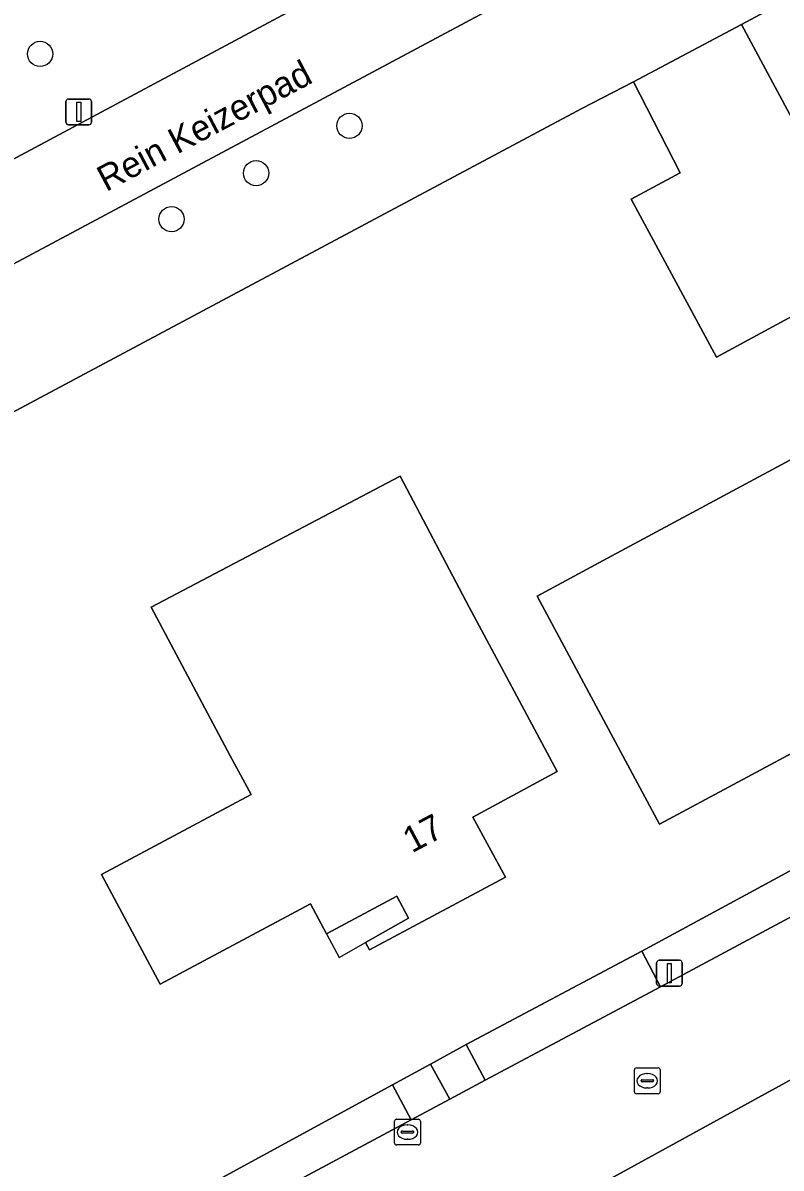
# Model space of a CAD drawing. Extents: x 157320 to 158835, y 386650 to 388491.
# Drawn here: x 158258.31 to 158287.71, y 387226.42 to 387270.87 of the extents above; entities that cross this region are included whole.
import ezdxf

# ---------------------------------------------------------------- set-up
doc = ezdxf.new("R2010")
doc.units = 0
for name, color, linetype in [('IMGEO_Boom', 7, 'Continuous'), ('IMGEO_Erf', 7, 'Continuous'), ('IMGEO_Fietspad_gesloten', 7, 'Continuous'), ('IMGEO_Groenvoorziening', 7, 'Continuous'), ('IMGEO_Kolk', 7, 'Continuous'), ('IMGEO_Lichtmast', 7, 'Continuous'), ('IMGEO_Openbare_ruimte_label', 7, 'Continuous'), ('IMGEO_Pand', 7, 'Continuous'), ('IMGEO_Pand_nummerreeks', 7, 'Continuous'), ('IMGEO_Pand_overbouw', 7, 'Continuous'), ('IMGEO_Rijbaan_lokaal_gesloten', 7, 'Continuous'), ('IMGEO_Rioolput', 7, 'Continuous'), ('IMGEO_Voetpad_open', 7, 'Continuous')]:
    doc.layers.add(name, color=color, linetype=linetype)

msp = doc.modelspace()

# ---------------------------------------------------------------- linework, layer by layer
at = {"layer": 'IMGEO_Boom'}
for centre in [(158258.972, 387269.664), (158270.971, 387266.872), (158267.35, 387265.037), (158264.071, 387263.251)]:
    msp.add_circle(centre, 0.489, dxfattribs=at)
at = {"layer": 'IMGEO_Erf'}
for points in [[(158282.317, 387234.838), (158292.071, 387240.13), (158296.805, 387242.698), (158300.121, 387244.876), (158302.319, 387246.539), (158306.612, 387250.352), (158309.177, 387252.959), (158312.128, 387256.58), (158314.684, 387260.489), (158319.916, 387269.015), (158320.948, 387270.696), (158303.016, 387279.854), (158286.183, 387270.806), (158288.045, 387267.334), (158291.346, 387261.199), (158288.176, 387259.493), (158285.213, 387257.899), (158281.901, 387264.028), (158283.805, 387265.053), (158281.984, 387268.584), (158279.987, 387267.551), (158247.137, 387250)], [(158197.427, 387189.413), (158201.462, 387191.335), (158203.245, 387192.312), (158205.838, 387193.797), (158207.549, 387194.826), (158209.369, 387195.668), (158213.782, 387198.067), (158226.542, 387204.916), (158230.252, 387206.815), (158240.65, 387212.458), (158246.372, 387215.477), (158259.181, 387222.335), (158262.73, 387224.252), (158272.64, 387229.657), (158274.12, 387230.46), (158275.497, 387231.221), (158282.317, 387234.838)]]:
    msp.add_lwpolyline(points, dxfattribs=at)
for points in [[(158278.247, 387248.623), (158280.81, 387250), (158290.488, 387255.199), (158291.381, 387255.679), (158294.134, 387250.521), (158294.412, 387250), (158296.488, 387246.109), (158291.931, 387243.659), (158291.554, 387244.362), (158289.073, 387243.031), (158283.001, 387239.773), (158280.635, 387244.178)], [(158261.357, 387237.82), (158267.155, 387240.918), (158266.351, 387242.423), (158263.285, 387248.192), (158272.945, 387253.276), (158275.611, 387248.193), (158276.671, 387246.217), (158279.033, 387241.81), (158275.761, 387240.043), (158277.02, 387237.712), (158271.751, 387234.899), (158271.594, 387235.175), (158273.266, 387236.119), (158272.807, 387236.972), (158270.085, 387235.513), (158269.462, 387236.679), (158263.632, 387233.562)]]:
    msp.add_lwpolyline(points, close=True, dxfattribs=at)
at = {"layer": 'IMGEO_Fietspad_gesloten'}
msp.add_lwpolyline([(158287.618, 387281.484), (158228.821, 387250), (158183.203, 387225.573), (158113.521, 387188.82), (158116.671, 387186.321), (158181.22, 387220.509), (158184.875, 387222.452), (158236.396, 387250), (158293.02, 387280.276)], dxfattribs=at)
at = {"layer": 'IMGEO_Groenvoorziening'}
for points in [[(158225.737, 387307.787), (158229.169, 387305.594), (158231.041, 387309.802), (158267.812, 387295.314), (158271.249, 387293.918), (158282.281, 387289.436), (158278.643, 387281.352), (158263.561, 387274.526), (158257.92, 387271.493), (158217.947, 387250), (158212.008, 387246.807), (158208.355, 387244.843), (158137.628, 387206.813), (158109.367, 387190.866), (158112.657, 387188.303), (158113.521, 387188.82), (158183.203, 387225.573), (158228.821, 387250), (158287.618, 387281.484)], [(158293.02, 387280.276), (158236.396, 387250), (158184.875, 387222.452), (158184.356, 387216.458), (158247.137, 387250), (158279.987, 387267.551), (158281.984, 387268.584), (158286.183, 387270.806), (158303.016, 387279.854), (158320.948, 387270.696), (158319.916, 387269.015), (158314.684, 387260.489), (158312.128, 387256.58), (158309.177, 387252.959), (158306.612, 387250.352), (158307.681, 387249.269), (158308.398, 387250)]]:
    msp.add_lwpolyline(points, dxfattribs=at)
for points in [[(158283.035, 387233.457), (158292.848, 387238.721), (158292.071, 387240.13), (158282.317, 387234.838)], [(158276.237, 387229.841), (158275.497, 387231.221), (158274.12, 387230.46), (158274.866, 387229.096)], [(158263.425, 387222.971), (158273.367, 387228.298), (158272.64, 387229.657), (158262.73, 387224.252)]]:
    msp.add_lwpolyline(points, close=True, dxfattribs=at)
at = {"layer": 'IMGEO_Kolk'}
for p, q in [((158272.722, 387227.394), (158272.722, 387228.246)), ((158272.797, 387228.32), (158273.649, 387228.32)), ((158273.21, 387228.1), (158273.235, 387228.1)), ((158273.723, 387228.246), (158273.723, 387227.394)), ((158272.981, 387227.814), (158272.981, 387227.826)), ((158273.419, 387227.777), (158273.021, 387227.777)), ((158273.024, 387227.863), (158273.422, 387227.863)), ((158273.233, 387227.54), (158273.208, 387227.54)), ((158273.465, 387227.826), (158273.465, 387227.814)), ((158273.649, 387227.32), (158272.797, 387227.32))]:
    msp.add_line(p, q, dxfattribs=at)
for points in [[(158272.722, 387227.394), (158272.722, 387228.246)], [(158272.797, 387228.32), (158273.649, 387228.32)], [(158273.723, 387228.246), (158273.723, 387227.394)], [(158273.649, 387227.32), (158272.797, 387227.32)]]:
    msp.add_lwpolyline(points, dxfattribs=at)
for centre, radius, start, end in [((158272.799, 387228.244), 0.0765, 91.552, 178.448), ((158272.799, 387228.244), 0.0765, 91.552, 178.448), ((158273.647, 387228.244), 0.0765, 1.552, 88.448), ((158273.647, 387228.244), 0.0765, 1.552, 88.448), ((158273.021, 387227.823), 0.0403, 85.8775, 175.7526), ((158273.018, 387227.813), 0.0366, 178.938, 274.7102), ((158273.422, 387227.82), 0.043, 264.8664, 352.4533), ((158273.426, 387227.825), 0.0386, 1.7309, 96.639), ((158272.799, 387227.396), 0.0765, 181.552, 268.448), ((158272.799, 387227.396), 0.0765, 181.552, 268.448), ((158273.647, 387227.396), 0.0765, 271.552, 358.448), ((158273.647, 387227.396), 0.0765, 271.552, 358.448)]:
    msp.add_arc(centre, radius, start, end, dxfattribs=at)
for centre, major_axis, ratio, start_param, end_param in [((158273.209, 387227.82), (-0.387, 0.002), 0.722429, 4.712389, 7.853982), ((158273.234, 387227.82), (-0.39, 0.002), 0.717154, 1.570796, 4.712389)]:
    msp.add_ellipse(centre, major_axis=major_axis, ratio=ratio, start_param=start_param, end_param=end_param, dxfattribs=at)
at = {"layer": 'IMGEO_Lichtmast'}
for p, q in [((158259.976, 387267.014), (158259.976, 387267.814)), ((158259.976, 387267.814), (158259.976, 387267.014)), ((158260.076, 387267.914), (158260.866, 387267.914)), ((158260.866, 387267.914), (158260.076, 387267.914)), ((158260.966, 387267.814), (158260.966, 387267.014)), ((158260.966, 387267.014), (158260.966, 387267.814)), ((158260.866, 387266.914), (158260.076, 387266.914)), ((158260.076, 387266.914), (158260.866, 387266.914)), ((158282.886, 387233.588), (158282.886, 387234.388)), ((158282.886, 387234.388), (158282.886, 387233.588)), ((158282.986, 387234.488), (158283.776, 387234.488)), ((158283.776, 387234.488), (158282.986, 387234.488)), ((158283.876, 387234.388), (158283.876, 387233.588)), ((158283.876, 387233.588), (158283.876, 387234.388)), ((158283.776, 387233.488), (158282.986, 387233.488)), ((158282.986, 387233.488), (158283.776, 387233.488))]:
    msp.add_line(p, q, dxfattribs=at)
for points in [[(158260.396, 387267.789), (158260.546, 387267.789), (158260.546, 387267.039), (158260.396, 387267.039), (158260.396, 387267.789)], [(158283.306, 387234.363), (158283.456, 387234.363), (158283.456, 387233.613), (158283.306, 387233.613), (158283.306, 387234.363)]]:
    msp.add_lwpolyline(points, dxfattribs=at)
for centre, start, end in [((158260.076, 387267.814), 90, 180), ((158260.076, 387267.814), 90, 180), ((158260.866, 387267.814), 0, 90), ((158260.866, 387267.814), 360, 90), ((158260.076, 387267.014), 180, 270), ((158260.076, 387267.014), 180, 270), ((158260.866, 387267.014), 270, 0), ((158260.866, 387267.014), 270, 0), ((158282.986, 387234.388), 90, 180), ((158282.986, 387234.388), 90, 180), ((158283.776, 387234.388), 0, 90), ((158283.776, 387234.388), 360, 90), ((158282.986, 387233.588), 180, 270), ((158282.986, 387233.588), 180, 270), ((158283.776, 387233.588), 270, 0), ((158283.776, 387233.588), 270, 0)]:
    msp.add_arc(centre, 0.1, start, end, dxfattribs=at)
at = {"layer": 'IMGEO_Pand'}
for points in [[(158286.183, 387270.806), (158281.984, 387268.584), (158283.805, 387265.053), (158281.901, 387264.028), (158285.213, 387257.899), (158288.176, 387259.493), (158291.346, 387261.199), (158288.045, 387267.334)], [(158294.134, 387250.521), (158291.381, 387255.679), (158290.488, 387255.199), (158280.81, 387250), (158278.247, 387248.623), (158280.635, 387244.178), (158283.001, 387239.773), (158289.073, 387243.031), (158291.554, 387244.362), (158291.931, 387243.659), (158296.488, 387246.109), (158294.412, 387250)], [(158275.761, 387240.043), (158279.033, 387241.81), (158276.671, 387246.217), (158275.611, 387248.193), (158272.945, 387253.276), (158263.285, 387248.192), (158266.351, 387242.423), (158267.155, 387240.918), (158261.357, 387237.82), (158263.632, 387233.562), (158269.462, 387236.679), (158270.085, 387235.513), (158272.807, 387236.972), (158273.266, 387236.119), (158271.594, 387235.175), (158271.751, 387234.899), (158277.02, 387237.712)]]:
    msp.add_lwpolyline(points, close=True, dxfattribs=at)
at = {"layer": 'IMGEO_Pand_overbouw'}
msp.add_lwpolyline([(158273.266, 387236.119), (158272.807, 387236.972), (158270.085, 387235.513), (158270.573, 387234.599), (158271.594, 387235.175)], close=True, dxfattribs=at)
at = {"layer": 'IMGEO_Rijbaan_lokaal_gesloten'}
for points in [[(158303.287, 387245.366), (158300.913, 387243.577), (158297.6, 387241.378), (158294.844, 387239.792), (158292.848, 387238.721), (158283.035, 387233.457), (158276.237, 387229.841), (158274.866, 387229.096), (158273.367, 387228.298), (158263.425, 387222.971), (158259.874, 387221.054), (158247.26, 387214.274), (158241.377, 387211.119), (158230.947, 387205.52), (158227.265, 387203.556), (158222.382, 387200.932)], [(158230.378, 387198.739), (158235.597, 387201.538), (158242.247, 387205.106), (158253.448, 387211.114), (158254.289, 387211.565), (158257.948, 387213.535), (158269.87, 387219.943), (158276.06, 387223.262), (158276.823, 387223.671), (158291.11, 387231.501), (158292.29, 387231.943)], [(158292.29, 387231.943), (158291.11, 387231.501), (158276.823, 387223.671)]]:
    msp.add_lwpolyline(points, dxfattribs=at)
at = {"layer": 'IMGEO_Rioolput'}
for p, q in [((158282.025, 387229.386), (158282.025, 387230.238)), ((158282.1, 387230.312), (158282.952, 387230.312)), ((158283.026, 387230.238), (158283.026, 387229.386)), ((158282.284, 387229.806), (158282.284, 387229.818)), ((158282.722, 387229.769), (158282.324, 387229.769)), ((158282.327, 387229.855), (158282.725, 387229.855)), ((158282.513, 387230.092), (158282.538, 387230.092)), ((158282.768, 387229.818), (158282.768, 387229.806)), ((158282.952, 387229.312), (158282.1, 387229.312)), ((158282.536, 387229.532), (158282.511, 387229.532))]:
    msp.add_line(p, q, dxfattribs=at)
for points in [[(158282.025, 387229.386), (158282.025, 387230.238)], [(158282.1, 387230.312), (158282.952, 387230.312)], [(158283.026, 387230.238), (158283.026, 387229.386)], [(158282.952, 387229.312), (158282.1, 387229.312)]]:
    msp.add_lwpolyline(points, dxfattribs=at)
for centre, radius, start, end in [((158282.102, 387230.236), 0.0765, 91.552, 178.448), ((158282.102, 387230.236), 0.0765, 91.552, 178.448), ((158282.95, 387230.236), 0.0765, 1.552, 88.448), ((158282.95, 387230.236), 0.0765, 1.552, 88.448), ((158282.324, 387229.815), 0.0403, 85.8775, 175.7526), ((158282.321, 387229.805), 0.0366, 178.938, 274.7102), ((158282.725, 387229.812), 0.043, 264.8664, 352.4533), ((158282.729, 387229.817), 0.0386, 1.7309, 96.639), ((158282.102, 387229.388), 0.0765, 181.552, 268.448), ((158282.102, 387229.388), 0.0765, 181.552, 268.448), ((158282.95, 387229.388), 0.0765, 271.552, 358.448), ((158282.95, 387229.388), 0.0765, 271.552, 358.448)]:
    msp.add_arc(centre, radius, start, end, dxfattribs=at)
for centre, major_axis, ratio, start_param, end_param in [((158282.512, 387229.812), (-0.387, 0.002), 0.722429, 4.712389, 7.853982), ((158282.537, 387229.812), (-0.39, 0.002), 0.717154, 1.570796, 4.712389)]:
    msp.add_ellipse(centre, major_axis=major_axis, ratio=ratio, start_param=start_param, end_param=end_param, dxfattribs=at)
at = {"layer": 'IMGEO_Voetpad_open'}
for points in [[(158275.497, 387231.221), (158276.237, 387229.841), (158283.035, 387233.457), (158282.317, 387234.838)], [(158272.64, 387229.657), (158273.367, 387228.298), (158274.866, 387229.096), (158274.12, 387230.46)]]:
    msp.add_lwpolyline(points, close=True, dxfattribs=at)

# ---------------------------------------------------------------- texts
at = {"layer": 'IMGEO_Openbare_ruimte_label'}
msp.add_text('Rein Keizerpad', height=1, rotation=27.8973, dxfattribs=at).set_placement((158261.531, 387264.299))
at = {"layer": 'IMGEO_Pand_nummerreeks'}
msp.add_text('17', height=1, rotation=28.0968, dxfattribs=at).set_placement((158273.393, 387238.632))

doc.saveas('drawing.dxf')
